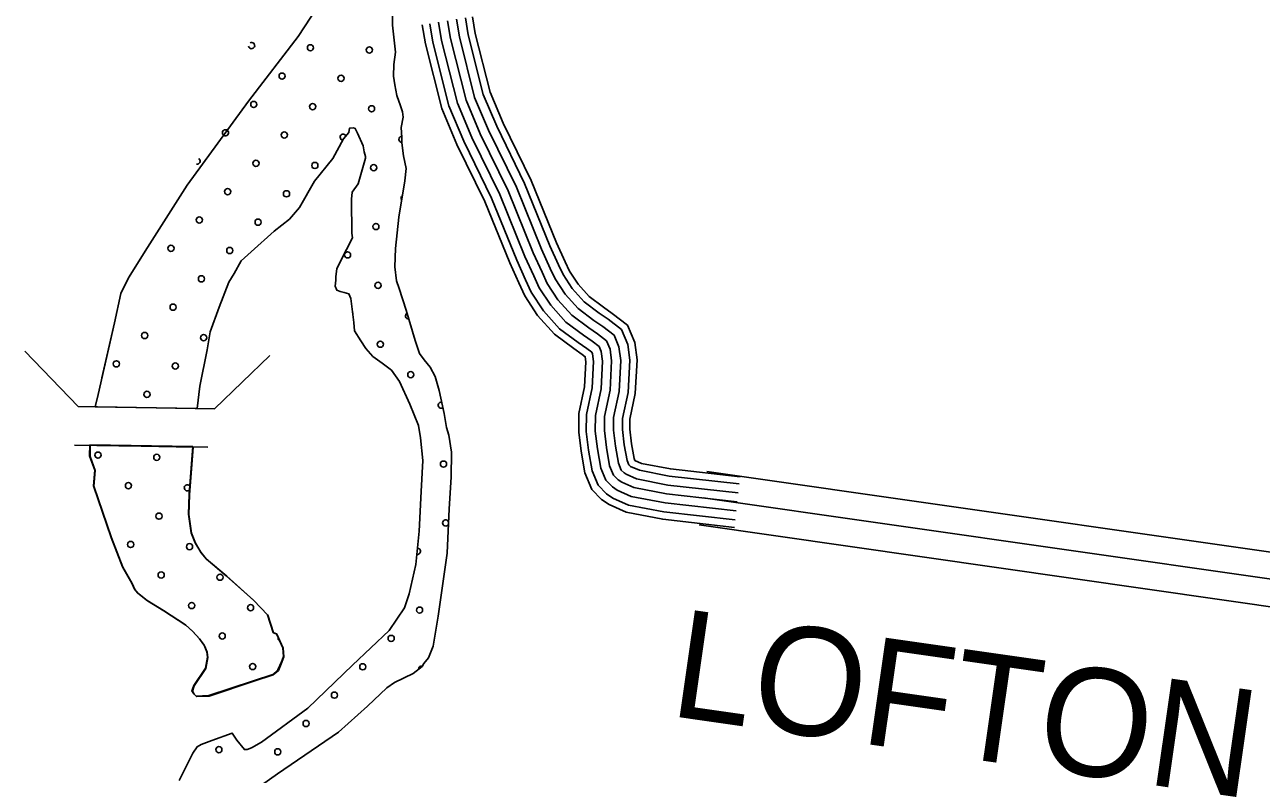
# Model space of a CAD drawing. Extents: x 1551132 to 1791609, y 378168 to 563823.
# Drawn here: x 1669360 to 1673594, y 464155 to 466723 of the extents above; entities that cross this region are included whole.
import ezdxf

# ---------------------------------------------------------------- set-up
doc = ezdxf.new("R2010")
doc.units = 0
for name, color, linetype in [('DESIGN - ROW - Right-of-Way and Easement Labels', 7, 'Continuous'), ('DESIGN - SCRATCH - User 1', 7, 'Continuous'), ('DESIGN - TRAFFIC CONTROL PERMANENT - Pavement Marking Text', 7, 'Continuous'), ('DESIGN - TRANSPORTATION - Edge of Traveled Way', 7, 'Continuous'), ('SURVEY - PROPERTY - Owners', 7, 'Continuous'), ('SURVEY - TRANSPORTATION - Roads', 7, 'Continuous')]:
    doc.layers.add(name, color=color, linetype=linetype)

msp = doc.modelspace()

# ---------------------------------------------------------------- linework, layer by layer
at = {"layer": 'DESIGN - SCRATCH - User 1'}
msp.add_line((1669624.736, 465512.788), (1669624.736, 465512.788), dxfattribs=at)
for points in [[(1670357.278, 467170.457), (1670357.32, 467170.073), (1670366.278, 467057.804), (1670369.703, 466995.677), (1670397.311, 466955.359), (1670415.102, 466933.159), (1670414.91, 466913.125), (1670414.785, 466899.108), (1670420.61, 466881.024), (1670402.285, 466845.131), (1670296.821, 466681.81), (1670126.842, 466460.988), (1669916.255, 466172.422), (1669780.341, 465959.3), (1669715.409, 465855.714), (1669688.918, 465801.862), (1669668.002, 465701.893), (1669611.745, 465455.995), (1669601.778, 465413.727)], [(1669624.736, 465512.788), (1669668.002, 465701.893), (1669688.918, 465801.862), (1669715.409, 465855.714), (1669780.341, 465959.3), (1669916.255, 466172.422), (1670126.842, 466460.988), (1670296.821, 466681.81), (1670402.285, 466845.131), (1670420.61, 466881.024), (1670414.785, 466899.108), (1670414.91, 466913.125), (1670415.102, 466933.159), (1670397.311, 466955.359), (1670369.703, 466995.677), (1670366.278, 467057.804), (1670357.32, 467170.073), (1670357.278, 467170.457)], [(1670096.624, 464065.292), (1670225.413, 464156.278), (1670434.642, 464298.615), (1670533.431, 464387.868), (1670599.988, 464451.369), (1670626.146, 464469.161), (1670690.402, 464500.629), (1670720.61, 464524.396), (1670726.702, 464534.363), (1670742.885, 464554.247), (1670759.243, 464594.165), (1670776.184, 464696.176), (1670806.175, 464912.265), (1670813.583, 465064.452), (1670820.583, 465172.563), (1670821.383, 465258.699), (1670811.925, 465316.884), (1670804.175, 465343.001), (1670796.625, 465391.144), (1670779.359, 465469.429), (1670765.81, 465517.63), (1670748.118, 465549.848), (1670728.352, 465574.065), (1670712.561, 465596.249), (1670696.978, 465640.459), (1670665.962, 465744.92), (1670642.663, 465819.247), (1670632.913, 465845.381), (1670627.355, 465893.515), (1670629.93, 465955.592), (1670640.929, 466063.67), (1670662.071, 466187.681), (1670666.462, 466229.716), (1670656.879, 466273.875), (1670651.288, 466318.001), (1670651.454, 466336.027), (1670649.771, 466370.103), (1670656.104, 466406.103), (1670654.271, 466424.146), (1670646.463, 466444.254), (1670634.805, 466480.414), (1670630.972, 466498.481), (1670627.138, 466516.548), (1670623.422, 466546.632), (1670623.788, 466586.692), (1670630.18, 466628.701), (1670619.039, 466720.962), (1670619.58, 466779.047)], [(1669601.778, 465413.727), (1669950.462, 465407.644), (1669959.862, 465484.887), (1669985.003, 465608.866), (1669995.569, 465670.867), (1670026.335, 465754.728), (1670059.118, 465840.572), (1670077.384, 465870.456), (1670101.784, 465914.307), (1670136.041, 465944.05), (1670214.673, 466015.451), (1670267.038, 466057.053), (1670301.387, 466096.804), (1670352.195, 466186.489), (1670414.893, 466264.05), (1670451.501, 466331.835), (1670469.7, 466353.702), (1670471.825, 466367.711), (1670485.842, 466369.586), (1670491.816, 466367.527), (1670499.666, 466351.427), (1670519.241, 466307.176), (1670523.057, 466287.109), (1670526.907, 466271.05), (1670526.849, 466265.041), (1670502.049, 466177.114), (1670481.791, 466149.255)], [(1670481.791, 466149.255), (1670479.575, 466125.238), (1670479.2, 466085.17), (1670480.833, 466045.094), (1670480.491, 466009.035), (1670482.341, 465992.993), (1670461.984, 465953.108), (1670429.384, 465887.298), (1670425.126, 465859.289), (1670425.018, 465847.272), (1670422.834, 465827.255), (1670428.701, 465813.18), (1670434.676, 465811.121), (1670440.659, 465809.063), (1670454.609, 465804.929), (1670470.567, 465800.779), (1670476.416, 465784.704), (1670487.649, 465702.46), (1670489.383, 465674.401), (1670511.057, 465640.15), (1670528.807, 465613.941), (1670552.531, 465585.682), (1670584.314, 465563.357), (1670616.071, 465539.031), (1670643.704, 465500.713), (1670678.961, 465422.261), (1670708.277, 465349.876), (1670715.886, 465307.742), (1670723.152, 465229.548), (1670718.177, 465123.412), (1670710.911, 464987.25), (1670699.861, 464873.164), (1670676.945, 464773.203), (1670660.503, 464725.276), (1670607.804, 464647.624), (1670482.757, 464528.563), (1670329.461, 464381.709), (1670170.448, 464264.956), (1670136.282, 464245.23), (1670122.232, 464239.347), (1670112.233, 464239.438), (1670086.55, 464271.723), (1670070.775, 464295.907), (1670000.577, 464270.506), (1669964.461, 464256.806), (1669950.395, 464248.922), (1669936.195, 464227.013), (1669889.346, 464133.286)], [(1669584.854, 465281.882), (1669936.687, 465275.682), (1669924.421, 465112.586), (1669921.787, 465044.501), (1669931.187, 464980.308), (1669944.87, 464946.132), (1669964.561, 464913.898), (1669982.344, 464891.697), (1670051.768, 464832.971), (1670144.957, 464749.993), (1670192.473, 464699.475), (1670211.905, 464639.199), (1670223.855, 464635.082), (1670245.405, 464586.806), (1670247.121, 464556.747), (1670240.955, 464538.771), (1670228.705, 464510.837), (1670210.564, 464494.97), (1670144.399, 464473.536), (1669991.994, 464422.835), (1669947.995, 464421.226), (1669940.07, 464429.318), (1669934.17, 464439.385), (1669940.337, 464457.361), (1669980.869, 464517.087), (1669987.219, 464555.097), (1669985.386, 464573.139), (1669975.594, 464595.264), (1669959.811, 464617.448), (1669936.062, 464643.707), (1669912.279, 464665.958), (1669836.764, 464714.726), (1669781.116, 464749.285), (1669747.375, 464775.636), (1669737.492, 464787.744), (1669727.684, 464807.87), (1669696.218, 464864.246), (1669657.169, 464964.765), (1669596.837, 465141.603), (1669601.337, 465195.655), (1669583.787, 465243.898), (1669584.854, 465281.882)]]:
    msp.add_lwpolyline(points, dxfattribs=at)
at = {"layer": 'DESIGN - TRAFFIC CONTROL PERMANENT - Pavement Marking Text'}
msp.add_line((1669624.736, 465512.788), (1669624.736, 465512.788), dxfattribs=at)
for centre in [(1670338.709, 466643.598), (1670338.709, 466643.598), (1670540.319, 466636.131), (1670540.319, 466636.131), (1670241.637, 466546.526), (1670241.637, 466546.526), (1670443.247, 466539.059), (1670443.247, 466539.059), (1670144.565, 466449.455), (1670144.565, 466449.455), (1670346.176, 466441.988), (1670346.176, 466441.988), (1670547.786, 466434.52), (1670547.786, 466434.52), (1670249.104, 466344.916), (1670249.104, 466344.916), (1670152.033, 466247.844), (1670152.033, 466247.844), (1670353.643, 466240.377), (1670353.643, 466240.377), (1670555.253, 466232.91), (1670555.253, 466232.91), (1670054.961, 466150.773), (1670054.961, 466150.773), (1670256.571, 466143.306), (1670256.571, 466143.306), (1669957.889, 466053.701), (1669957.889, 466053.701), (1670159.5, 466046.234), (1670159.5, 466046.234), (1670562.72, 466031.3), (1670562.72, 466031.3), (1669860.818, 465956.629), (1669860.818, 465956.629), (1670062.428, 465949.162), (1670062.428, 465949.162), (1670465.649, 465934.228), (1670465.649, 465934.228), (1669965.356, 465852.091), (1669965.356, 465852.091), (1670570.187, 465829.69), (1670570.187, 465829.69), (1669868.285, 465755.019), (1669868.285, 465755.019), (1669771.213, 465657.948), (1669771.213, 465657.948), (1669972.823, 465650.48), (1669972.823, 465650.48), (1670577.654, 465628.079), (1670577.654, 465628.079), (1669674.141, 465560.876), (1669674.141, 465560.876), (1669875.752, 465553.409), (1669875.752, 465553.409), (1670682.193, 465523.541), (1670682.193, 465523.541), (1669778.68, 465456.337), (1669778.68, 465456.337), (1669610.864, 465248.172), (1669610.864, 465248.172), (1669812.474, 465240.705), (1669812.474, 465240.705), (1670794.199, 465217.392), (1670794.199, 465217.392), (1669715.402, 465143.634), (1669715.402, 465143.634), (1669819.941, 465039.095), (1669819.941, 465039.095), (1669722.869, 464942.024), (1669722.869, 464942.024), (1669924.48, 464934.556), (1669924.48, 464934.556), (1669827.408, 464837.485), (1669827.408, 464837.485), (1670029.018, 464830.018), (1670029.018, 464830.018), (1669931.947, 464732.946), (1669931.947, 464732.946), (1670133.557, 464725.479), (1670133.557, 464725.479), (1670712.061, 464717.1), (1670712.061, 464717.1), (1670036.485, 464628.408), (1670036.485, 464628.408), (1670614.989, 464620.028), (1670614.989, 464620.028), (1670141.024, 464523.869), (1670141.024, 464523.869), (1670517.918, 464522.956), (1670517.918, 464522.956), (1670420.846, 464425.885), (1670420.846, 464425.885), (1670323.775, 464328.813), (1670323.775, 464328.813), (1670025.093, 464239.208), (1670025.093, 464239.208), (1670226.703, 464231.741), (1670226.703, 464231.741)]:
    msp.add_circle(centre, 10.56, dxfattribs=at)
for centre, start, end in [((1670137.098, 466651.065), 193.323321, 118.982118), ((1670047.494, 466352.383), 53.478688, 234.27957), ((1670047.494, 466352.383), 234.27957, 53.478688), ((1670450.714, 466337.449), 26.819764, 260.17981), ((1670652.325, 466329.982), 95.929485, 264.439883), ((1669950.422, 466255.311), 258.850126, 53.455313), ((1670659.792, 466128.372), 127.30608, 213.343831), ((1670473.116, 465732.618), 355.503449, 20.051379), ((1670674.726, 465725.151), 121.768926, 271.304924), ((1670786.732, 465419.002), 82.151269, 302.724016), ((1669917.013, 465136.167), 25.581201, 325.816878), ((1669618.331, 465046.562), 7.283947, 30.39236), ((1670801.666, 465015.781), 22.642318, 331.784113), ((1670704.594, 464918.71), 262.730629, 86.204917), ((1670238.096, 464620.94), 157.334131, 250.777033), ((1670719.528, 464515.489), 79.203579, 181.35905)]:
    msp.add_arc(centre, 10.56, start, end, dxfattribs=at)
at = {"layer": 'DESIGN - TRANSPORTATION - Edge of Traveled Way'}
for p, q in [((1669543.638, 465414.744), (1669360.243, 465604.665)), ((1670009.836, 465406.61), (1670199.756, 465590.015)), ((1669543.638, 465414.744), (1670009.836, 465406.61)), ((1669530.288, 465282.849), (1669987.019, 465274.882))]:
    msp.add_line(p, q, dxfattribs=at)
for points in [[(1670357.337, 467169.89), (1670366.278, 467057.804), (1670369.703, 466995.677), (1670397.311, 466955.359), (1670415.102, 466933.159), (1670414.91, 466913.125), (1670414.785, 466899.108), (1670420.61, 466881.024), (1670402.285, 466845.131), (1670296.821, 466681.81), (1670126.842, 466460.988), (1669916.255, 466172.422), (1669780.341, 465959.3), (1669715.409, 465855.714), (1669688.918, 465801.862), (1669668.002, 465701.893), (1669611.745, 465455.995), (1669601.778, 465413.727)], [(1670096.624, 464065.292), (1670225.413, 464156.278), (1670434.642, 464298.615), (1670533.431, 464387.868), (1670599.988, 464451.369), (1670626.146, 464469.161), (1670690.402, 464500.629), (1670720.61, 464524.396), (1670726.702, 464534.363), (1670742.885, 464554.247), (1670759.243, 464594.165), (1670776.184, 464696.176), (1670806.175, 464912.265), (1670813.583, 465064.452), (1670820.583, 465172.563), (1670821.383, 465258.699), (1670811.925, 465316.884), (1670804.175, 465343.001), (1670796.625, 465391.144), (1670779.359, 465469.429), (1670765.81, 465517.63), (1670748.118, 465549.848), (1670728.352, 465574.065), (1670712.561, 465596.249), (1670696.978, 465640.459), (1670665.962, 465744.92), (1670642.663, 465819.247), (1670632.913, 465845.381), (1670627.355, 465893.515), (1670629.93, 465955.592), (1670640.929, 466063.67), (1670662.071, 466187.681), (1670666.462, 466229.716), (1670656.879, 466273.875), (1670651.288, 466318.001), (1670651.454, 466336.027), (1670649.771, 466370.103), (1670656.104, 466406.103), (1670654.271, 466424.146), (1670646.463, 466444.254), (1670634.805, 466480.414), (1670630.972, 466498.481), (1670627.138, 466516.548), (1670623.422, 466546.632), (1670623.788, 466586.692), (1670630.18, 466628.701), (1670619.039, 466720.962), (1670619.58, 466779.047)], [(1669601.778, 465413.727), (1669950.462, 465407.644), (1669959.862, 465484.887), (1669985.003, 465608.866), (1669995.569, 465670.867), (1670026.335, 465754.728), (1670059.118, 465840.572), (1670077.384, 465870.456), (1670101.784, 465914.307), (1670136.041, 465944.05), (1670214.673, 466015.451), (1670267.038, 466057.053), (1670301.387, 466096.804), (1670352.195, 466186.489), (1670414.893, 466264.05), (1670451.501, 466331.835), (1670469.7, 466353.702), (1670471.825, 466367.711), (1670485.842, 466369.586), (1670491.816, 466367.527), (1670499.666, 466351.427), (1670519.241, 466307.176), (1670523.057, 466287.109), (1670526.907, 466271.05), (1670526.849, 466265.041), (1670502.049, 466177.114), (1670481.791, 466149.255)], [(1670481.791, 466149.255), (1670479.575, 466125.238), (1670479.2, 466085.17), (1670480.833, 466045.094), (1670480.491, 466009.035), (1670482.341, 465992.993), (1670461.984, 465953.108), (1670429.384, 465887.298), (1670425.126, 465859.289), (1670425.018, 465847.272), (1670422.834, 465827.255), (1670428.701, 465813.18), (1670434.676, 465811.121), (1670440.659, 465809.063), (1670454.609, 465804.929), (1670470.567, 465800.779), (1670476.416, 465784.704), (1670487.649, 465702.46), (1670489.383, 465674.401), (1670511.057, 465640.15), (1670528.807, 465613.941), (1670552.531, 465585.682), (1670584.314, 465563.357), (1670616.071, 465539.031), (1670643.704, 465500.713), (1670678.961, 465422.261), (1670708.277, 465349.876), (1670715.886, 465307.742), (1670723.152, 465229.548), (1670718.177, 465123.412), (1670710.911, 464987.25), (1670699.861, 464873.164), (1670676.945, 464773.203), (1670660.503, 464725.276), (1670607.804, 464647.624), (1670482.757, 464528.563), (1670329.461, 464381.709), (1670170.448, 464264.956), (1670136.282, 464245.23), (1670122.232, 464239.347), (1670112.233, 464239.438), (1670086.55, 464271.723), (1670070.775, 464295.907), (1670000.577, 464270.506), (1669964.461, 464256.806), (1669950.395, 464248.922), (1669936.195, 464227.013), (1669889.346, 464133.286)], [(1669583.629, 465283.307), (1669582.562, 465245.214), (1669600.112, 465196.971), (1669595.612, 465142.92), (1669655.944, 464966.082), (1669694.993, 464865.563), (1669726.459, 464809.186), (1669736.267, 464789.061), (1669746.15, 464776.952), (1669779.891, 464750.602), (1669835.539, 464716.042), (1669911.054, 464667.275), (1669934.837, 464645.024), (1669958.586, 464618.765), (1669974.369, 464596.581), (1669984.161, 464574.455), (1669985.994, 464556.413), (1669979.644, 464518.404), (1669939.112, 464458.677), (1669932.945, 464440.702), (1669938.845, 464430.635), (1669946.77, 464422.543), (1669990.769, 464424.152), (1670143.174, 464474.853), (1670209.339, 464496.287), (1670227.48, 464512.154), (1670239.73, 464540.088), (1670245.896, 464558.064), (1670244.18, 464588.123), (1670222.63, 464636.399), (1670210.68, 464640.516), (1670191.248, 464700.792), (1670143.732, 464751.31), (1670050.543, 464834.287), (1669981.119, 464893.014), (1669963.336, 464915.214), (1669943.645, 464947.448), (1669929.962, 464981.624), (1669920.562, 465045.818), (1669923.196, 465113.903), (1669935.471, 465277.174), (1669583.629, 465283.307)]]:
    msp.add_lwpolyline(points, dxfattribs=at)
at = {"layer": 'SURVEY - PROPERTY - Owners'}
for points in [[(1671696.371, 465192.214), (1674248.727, 464826.398)], [(1671683.504, 465102.42), (1674236.011, 464736.579)], [(1671670.13, 465009.076), (1674222.795, 464643.218)]]:
    msp.add_lwpolyline(points, dxfattribs=at)
at = {"layer": 'SURVEY - TRANSPORTATION - Roads'}
for points in [[(1670777.56, 466731.037), (1670787.751, 466668.894), (1670841.875, 466454.063), (1670891.632, 466336.143), (1670987.038, 466140.513), (1671073.236, 465928.825), (1671103.543, 465862.031), (1671122.051, 465821.514), (1671161.275, 465761.712), (1671212.891, 465704.119), (1671273.348, 465659.026), (1671302.897, 465638.717), (1671327.38, 465619.817), (1671334.33, 465602.941), (1671338.871, 465569.607), (1671333.796, 465474.78), (1671314.413, 465384.119), (1671313.93, 465330.426), (1671321.288, 465269.724), (1671333.221, 465203.156), (1671350.412, 465162.321), (1671372.437, 465139.688), (1671389.203, 465128.154), (1671436.869, 465106.937), (1671553.407, 465084.486), (1671796.56, 465057.044)], [(1670808.151, 466736.054), (1670818.134, 466675.202), (1670871.358, 466463.93), (1670919.865, 466348.977), (1671015.354, 466153.172), (1671101.718, 465941.083), (1671131.759, 465874.873), (1671149.267, 465836.539), (1671185.916, 465780.662), (1671233.907, 465727.119), (1671291.397, 465684.235), (1671321.163, 465663.785), (1671352.879, 465639.292), (1671364.512, 465611.066), (1671369.979, 465570.882), (1671364.62, 465470.688), (1671345.379, 465380.702), (1671344.946, 465332.159), (1671351.954, 465274.333), (1671363.129, 465212.014), (1671376.712, 465179.747), (1671392.52, 465163.497), (1671404.419, 465155.313), (1671446.227, 465136.704), (1671558.082, 465115.154), (1671800.035, 465087.853)], [(1670808.151, 466736.054), (1670818.134, 466675.202), (1670871.358, 466463.93), (1670919.865, 466348.977), (1671015.354, 466153.172), (1671101.718, 465941.083), (1671131.759, 465874.873), (1671149.267, 465836.539), (1671185.916, 465780.662), (1671233.907, 465727.119), (1671291.397, 465684.235), (1671321.163, 465663.785), (1671352.879, 465639.292), (1671364.512, 465611.066), (1671369.979, 465570.882), (1671364.62, 465470.688), (1671345.379, 465380.702), (1671344.946, 465332.159), (1671351.954, 465274.333), (1671363.129, 465212.014), (1671376.712, 465179.747), (1671392.52, 465163.497), (1671404.419, 465155.313), (1671446.227, 465136.704), (1671558.082, 465115.154), (1671800.035, 465087.853)], [(1670838.742, 466741.071), (1670848.516, 466681.511), (1670900.84, 466473.797), (1670948.097, 466361.811), (1671043.67, 466165.831), (1671130.201, 465953.342), (1671159.975, 465887.715), (1671176.483, 465851.564), (1671210.558, 465799.613), (1671254.923, 465750.12), (1671309.447, 465709.444), (1671339.429, 465688.852), (1671378.379, 465658.768), (1671394.695, 465619.192), (1671401.086, 465572.157), (1671395.445, 465466.596), (1671376.345, 465377.285), (1671375.962, 465333.893), (1671382.62, 465278.941), (1671393.036, 465220.873), (1671403.011, 465197.172), (1671412.602, 465187.305), (1671419.636, 465182.472), (1671455.585, 465166.472), (1671562.757, 465145.821), (1671803.51, 465118.662)], [(1670869.333, 466746.096), (1670878.891, 466687.819), (1670930.323, 466483.672), (1670976.33, 466374.636), (1671071.986, 466178.481), (1671158.675, 465965.592), (1671188.183, 465900.566), (1671203.699, 465866.598), (1671235.199, 465818.572), (1671275.939, 465773.112), (1671327.496, 465734.653), (1671357.687, 465713.911), (1671403.886, 465678.235), (1671424.869, 465627.325), (1671432.202, 465573.432), (1671426.269, 465462.496), (1671407.319, 465373.877), (1671406.978, 465335.626), (1671413.294, 465283.541), (1671422.936, 465229.732), (1671429.31, 465214.59), (1671432.694, 465211.114), (1671434.844, 465209.639), (1671464.943, 465196.239), (1671567.44, 465176.497), (1671806.985, 465149.463)], [(1670893.724, 466750.096), (1670903.115, 466692.844), (1670953.822, 466491.539), (1670998.838, 466384.87), (1671094.569, 466188.573), (1671181.392, 465975.368), (1671210.683, 465910.799), (1671225.399, 465878.573), (1671254.848, 465833.681), (1671292.697, 465791.454), (1671341.888, 465754.754), (1671372.254, 465733.895), (1671424.219, 465693.769), (1671448.935, 465633.8), (1671457.01, 465574.441), (1671450.843, 465459.238), (1671432.01, 465371.152), (1671431.71, 465337.009), (1671437.744, 465287.216), (1671446.785, 465236.79), (1671449.585, 465230.132), (1671472.401, 465219.973), (1671571.165, 465200.948), (1671809.76, 465174.022)], [(1670721.594, 466721.853), (1670732.178, 466657.352), (1670787.934, 466436.004), (1670839.983, 466312.676), (1670935.222, 466117.363), (1671021.129, 465906.407), (1671051.928, 465838.531), (1671072.261, 465794.013), (1671116.193, 465727.028), (1671174.442, 465662.043), (1671240.323, 465612.9), (1671269.481, 465592.866), (1671279.522, 465585.116), (1671281.947, 465567.282), (1671277.397, 465482.271), (1671257.748, 465390.361), (1671257.181, 465327.251), (1671265.173, 465261.307), (1671278.506, 465186.947), (1671302.297, 465130.454), (1671335.688, 465096.128), (1671361.37, 465078.461), (1671419.752, 465052.469), (1671544.849, 465028.368), (1671790.202, 465000.684)], [(1670746.969, 466726.012), (1670757.377, 466662.585), (1670812.392, 466444.188), (1670863.399, 466323.318), (1670958.722, 466127.863), (1671044.761, 465916.574), (1671075.336, 465849.181), (1671094.835, 465806.48), (1671136.634, 465742.753), (1671191.875, 465681.127), (1671255.298, 465633.817), (1671284.639, 465613.658), (1671301.872, 465600.35), (1671304.155, 465594.808), (1671307.755, 465568.332), (1671302.972, 465478.88), (1671283.439, 465387.527), (1671282.914, 465328.692), (1671290.614, 465265.124), (1671303.322, 465194.297), (1671324.113, 465144.904), (1671352.346, 465115.879), (1671373.995, 465100.987), (1671427.51, 465077.169), (1671548.724, 465053.81), (1671793.085, 465026.243)]]:
    msp.add_lwpolyline(points, dxfattribs=at)

# ---------------------------------------------------------------- texts
at = {"layer": 'DESIGN - ROW - Right-of-Way and Easement Labels'}
msp.add_text('LOFTON', height=369.9916, rotation=351.843681, dxfattribs=at).set_placement((1671562.413, 464355.894))

doc.saveas('drawing.dxf')
